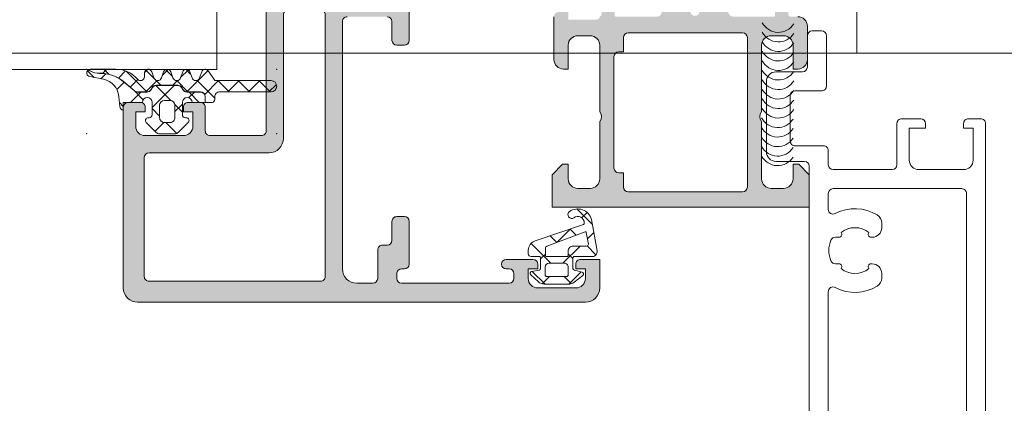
# Model space of a CAD drawing. Header units: millimetres. Extents: x 213386 to 506888, y 183055 to 450952.
# Tile 732 of 1056: x 381193 to 381296, y 342564 to 342605. Entities that reach past the tile are written whole.
import ezdxf

# ---------------------------------------------------------------- set-up
doc = ezdxf.new("R2010")
doc.units = ezdxf.units.MM
doc.layers.add('FASÁDA DETAILNÍ', color=255, linetype='Continuous', lineweight=0)
doc.layers.add('NOVA', color=255, linetype='Continuous', lineweight=0)

# ---------------------------------------------------------------- blocks, each defined once
blk = doc.blocks.new('A$C69D17D4D')
at = {"layer": 'FASÁDA DETAILNÍ'}
h = blk.add_hatch(color=256, dxfattribs=at)
edge = h.paths.add_edge_path(flags=16)
edge.add_ellipse((-16736.29469857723, 24829.51812637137), major_axis=(-0.4999740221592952, 0), ratio=1, start_angle=89.99702292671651, end_angle=180.0029770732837, ccw=False)
edge.add_line((-16736.29472455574, 24829.01815234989), (-16754.29472455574, 24829.01815234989))
edge.add_ellipse((-16754.29475053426, 24829.51812637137), major_axis=(-0.4999740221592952, 0), ratio=1, start_angle=-0.002977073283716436, end_angle=90.00297707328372, ccw=False)
edge.add_line((-16754.79472455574, 24829.51815234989), (-16754.79472455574, 24842.01815234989))
edge.add_ellipse((-16754.29470273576, 24842.0181305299), major_axis=(-0.5000218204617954, 0), ratio=1, start_angle=270.0025002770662, end_angle=359.9974997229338, ccw=False)
edge.add_line((-16754.29472455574, 24842.51815234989), (-16741.69167355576, 24842.51815234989))
edge.add_ellipse((-16741.69167243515, 24844.01815122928), major_axis=(-1.499998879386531, 0), ratio=1, start_angle=89.99995719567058, end_angle=180.0000428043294)
edge.add_line((-16740.19167355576, 24844.01815234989), (-16740.19167355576, 24857.01814034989))
edge.add_ellipse((-16739.69167392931, 24857.01814072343), major_axis=(-0.4999996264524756, 0), ratio=1, start_angle=-90.00004280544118, end_angle=4.2805441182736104e-05, ccw=False)
edge.add_line((-16739.69167355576, 24857.51814034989), (-16736.29472455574, 24857.51814034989))
edge.add_ellipse((-16736.2947241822, 24857.01814072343), major_axis=(-0.4999996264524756, 0), ratio=1, start_angle=179.9999571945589, end_angle=270.0000428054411, ccw=False)
edge.add_line((-16735.79472455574, 24857.01814034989), (-16735.79472455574, 24829.51815234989))
edge = h.paths.add_edge_path()
edge.add_line((-16706.99472955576, 24828.3181403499), (-16706.99472955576, 24831.3181403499))
edge.add_line((-16706.99472955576, 24831.3181403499), (-16708.99472955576, 24831.3181403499))
edge.add_arc((-16708.99475553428, 24830.81816632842), 0.4999740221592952, 89.99702292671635, 180.0029770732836)
edge.add_line((-16709.49472955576, 24830.8181403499), (-16709.49472955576, 24830.3181403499))
edge.add_line((-16709.49472955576, 24830.3181403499), (-16708.49472955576, 24830.3181403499))
edge.add_line((-16708.49472955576, 24830.3181403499), (-16708.49472955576, 24829.3181403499))
edge.add_arc((-16709.4947936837, 24829.31820447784), 1.000064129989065, 270.0036740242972, 359.9963259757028, ccw=False)
edge.add_line((-16709.49472955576, 24828.3181403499), (-16713.49472955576, 24828.3181403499))
edge.add_arc((-16713.49469957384, 24829.31817033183), 1.00002998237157, 180.0017177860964, 269.9982822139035, ccw=False)
edge.add_line((-16714.49472955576, 24829.3181403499), (-16714.49472955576, 24830.3181403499))
edge.add_line((-16714.49472955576, 24830.3181403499), (-16713.49472955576, 24830.3181403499))
edge.add_line((-16713.49472955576, 24830.3181403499), (-16713.49472955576, 24830.8181403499))
edge.add_arc((-16713.99473515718, 24830.81813474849), 0.5000056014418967, 0.0006418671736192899, 89.99935813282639)
edge.add_line((-16713.99472955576, 24831.3181403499), (-16716.79473255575, 24831.3181403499))
edge.add_arc((-16716.79473255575, 24830.8181403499), 0.5, 90, 270)
edge.add_line((-16716.79473255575, 24830.3181403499), (-16716.49472955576, 24830.3181403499))
edge.add_arc((-16716.49474027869, 24829.81812962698), 0.5000107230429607, 0.00122873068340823, 89.99877126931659, ccw=False)
edge.add_line((-16715.99472955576, 24829.8181403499), (-16715.99472955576, 24829.3181403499))
edge.add_arc((-16716.49479747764, 24829.31820827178), 0.5000679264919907, 270.00778221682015, 359.9922177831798, ccw=False)
edge.add_line((-16716.49472955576, 24828.8181403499), (-16727.79472455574, 24828.8181403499))
edge.add_arc((-16727.79470273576, 24829.31816216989), 0.5000218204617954, 180.0025002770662, 269.99749972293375, ccw=False)
edge.add_line((-16728.29472455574, 24829.3181403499), (-16728.29472455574, 24829.8181403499))
edge.add_arc((-16727.79478722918, 24829.81820302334), 0.4999373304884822, 89.99281725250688, 180.0071827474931, ccw=False)
edge.add_line((-16727.79472455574, 24830.3181403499), (-16727.49472155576, 24830.3181403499))
edge.add_arc((-16727.4947843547, 24830.81820314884), 0.5000628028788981, 270.0071953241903, 359.9928046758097)
edge.add_line((-16726.99472155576, 24830.8181403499), (-16726.99472155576, 24835.3181403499))
edge.add_arc((-16727.49472715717, 24835.31813474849), 0.5000056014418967, 0.0006418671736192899, 89.99935813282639)
edge.add_line((-16727.49472155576, 24835.8181403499), (-16728.29472455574, 24835.8181403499))
edge.add_arc((-16728.29475053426, 24835.31816632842), 0.4999740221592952, 89.99702292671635, 180.0029770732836)
edge.add_line((-16728.79472455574, 24835.3181403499), (-16728.79472455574, 24833.3181403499))
edge.add_arc((-16729.29479247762, 24833.31820827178), 0.5000679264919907, 270.00778221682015, 359.9922177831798, ccw=False)
edge.add_line((-16729.29472455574, 24832.8181403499), (-16729.79472455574, 24832.8181403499))
edge.add_arc((-16729.79478722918, 24832.31820302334), 0.4999373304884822, 89.99281725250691, 180.0071827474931)
edge.add_line((-16730.29472455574, 24832.3181403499), (-16730.29472455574, 24829.3181403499))
edge.add_arc((-16730.79477967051, 24829.31819546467), 0.5000551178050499, 270.0063149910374, 359.9936850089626, ccw=False)
edge.add_line((-16730.79472455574, 24828.8181403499), (-16732.49472155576, 24828.8181403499))
edge.add_arc((-16732.49475340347, 24830.31810850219), 1.499968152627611, 179.9987834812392, 270.00121651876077, ccw=False)
edge.add_line((-16733.99472155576, 24830.3181403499), (-16733.99472155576, 24856.3181403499))
edge.add_arc((-16733.49474241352, 24856.31816120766), 0.4999791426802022, 89.99760977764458, 180.0023902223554, ccw=False)
edge.add_line((-16733.49472155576, 24856.8181403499), (-16729.29472455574, 24856.8181403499))
edge.add_arc((-16729.29473015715, 24856.31813474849), 0.5000056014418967, 0.000641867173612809, 89.99935813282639, ccw=False)
edge.add_line((-16728.79472455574, 24856.3181403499), (-16728.79472455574, 24854.3181403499))
edge.add_arc((-16728.29470273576, 24854.31816216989), 0.5000218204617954, 180.0025002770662, 269.9974997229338)
edge.add_line((-16728.29472455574, 24853.8181403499), (-16727.49472155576, 24853.8181403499))
edge.add_arc((-16727.49477410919, 24854.31819290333), 0.5000525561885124, 270.0060215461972, 359.9939784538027)
edge.add_line((-16726.99472155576, 24854.3181403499), (-16726.99472155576, 24859.31814134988))
edge.add_line((-16726.99472155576, 24859.31814134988), (-16727.21204255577, 24860.07603034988))
edge.add_arc((-16726.92366414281, 24860.15872166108), 0.2999999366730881, 127.904814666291, 196.0000242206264, ccw=False)
edge.add_arc((-16727.29227469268, 24860.63214150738), 0.3000001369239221, 307.9047180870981, 359.9999699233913)
edge.add_line((-16726.99227455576, 24860.6321413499), (-16726.99227655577, 24862.69628834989))
edge.add_arc((-16727.39227594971, 24862.69628880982), 0.3999993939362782, 359.9999341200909, 471.9737695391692)
edge.add_line((-16727.54194855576, 24863.0672303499), (-16729.56517755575, 24862.2508693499))
edge.add_arc((-16729.49034093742, 24862.06539908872), 0.199999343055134, 111.9739078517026, 204.1410923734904)
edge.add_line((-16729.67284855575, 24861.98360234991), (-16728.60452855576, 24859.5999173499))
edge.add_arc((-16728.78703666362, 24859.51812064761), 0.1999997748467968, -90.81990060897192, 24.14102546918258, ccw=False)
edge.add_line((-16728.78989855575, 24859.31814134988), (-16740.09397855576, 24859.3181403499))
edge.add_arc((-16740.1024102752, 24859.50955484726), 0.1916001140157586, 178.9555499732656, 272.5222218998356, ccw=False)
edge.add_line((-16740.29397855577, 24859.5130473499), (-16740.29397855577, 24859.93363134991))
edge.add_line((-16740.29397855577, 24859.93363134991), (-16738.86224355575, 24862.39924334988))
edge.add_arc((-16739.12158054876, 24862.55005504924), 0.2999997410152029, 329.820803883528, 434.0000282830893)
edge.add_line((-16739.03888955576, 24862.83843334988), (-16740.53105055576, 24863.26630434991))
edge.add_line((-16740.53105055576, 24863.26630434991), (-16741.39432555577, 24863.76471634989))
edge.add_arc((-16741.59432550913, 24863.41830610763), 0.4000000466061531, 60.00001156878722, 179.9999652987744)
edge.add_line((-16741.99432555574, 24863.41830634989), (-16741.99397855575, 24859.31037534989))
edge.add_line((-16741.99397855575, 24859.31037534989), (-16741.99167355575, 24844.81831834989))
edge.add_arc((-16742.4916734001, 24844.81814022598), 0.4999998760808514, -90.00001783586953, 0.02041150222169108, ccw=False)
edge.add_line((-16742.49167355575, 24844.3181403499), (-16747.89471555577, 24844.3181403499))
edge.add_arc((-16747.89471592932, 24844.81813997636), 0.4999996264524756, 179.9999571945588, 270.0000428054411, ccw=False)
edge.add_line((-16748.39471555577, 24844.8181403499), (-16748.39471555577, 24847.3181403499))
edge.add_arc((-16748.89471518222, 24847.31814072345), 0.4999996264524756, 359.9999571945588, 450.0000428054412)
edge.add_line((-16748.89471555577, 24847.8181403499), (-16750.19471855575, 24847.8181403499))
edge.add_arc((-16750.19473941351, 24847.31816120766), 0.4999791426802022, 89.99760977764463, 180.0023902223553)
edge.add_line((-16750.69471855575, 24847.3181403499), (-16750.69471855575, 24846.8181403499))
edge.add_line((-16750.69471855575, 24846.8181403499), (-16749.69471855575, 24846.8181403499))
edge.add_line((-16749.69471855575, 24846.8181403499), (-16749.69471855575, 24845.3181403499))
edge.add_arc((-16750.6947502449, 24845.31817203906), 1.000031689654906, 270.0018155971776, 359.99818440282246, ccw=False)
edge.add_line((-16750.69471855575, 24844.3181403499), (-16754.69471855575, 24844.3181403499))
edge.add_arc((-16754.69464930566, 24845.31820959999), 1.000069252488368, 180.0039674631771, 269.99603253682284, ccw=False)
edge.add_line((-16755.69471855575, 24845.3181403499), (-16755.69471855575, 24846.8181403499))
edge.add_line((-16755.69471855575, 24846.8181403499), (-16754.69471855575, 24846.8181403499))
edge.add_line((-16754.69471855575, 24846.8181403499), (-16754.69471855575, 24847.3181403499))
edge.add_arc((-16755.19469257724, 24847.31816632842), 0.4999740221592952, 359.9970229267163, 450.0029770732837)
edge.add_line((-16755.19471855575, 24847.8181403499), (-16756.49472155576, 24847.8181403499))
edge.add_arc((-16756.49471595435, 24847.31813474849), 0.5000056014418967, 90.0006418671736, 179.9993581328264)
edge.add_line((-16756.99472155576, 24847.3181403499), (-16756.99472155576, 24828.3181403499))
edge.add_arc((-16755.49475084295, 24828.31811106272), 1.49997071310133, 179.9988812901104, 270.0011187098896)
edge.add_line((-16755.49472155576, 24826.8181403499), (-16708.49472955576, 24826.8181403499))
edge.add_arc((-16708.49478989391, 24828.31820068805), 1.50006033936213, 270.0023046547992, 359.9976953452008)
h = blk.add_hatch(color=256, dxfattribs=at)
edge = h.paths.add_edge_path()
edge.add_arc((-16688.69488045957, 24856.93811970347), 0.1199999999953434, 270, 360)
edge.add_line((-16688.57488045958, 24856.93811970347), (-16688.57488045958, 24859.69811770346))
edge.add_arc((-16688.27488045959, 24859.69811770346), 0.2999999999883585, 90, 180, ccw=False)
edge.add_line((-16688.27488045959, 24859.99811770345), (-16687.29490614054, 24859.99811770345))
edge.add_arc((-16687.29490614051, 24859.69811770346), 0.2999999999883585, 0, 90.00000000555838, ccw=False)
edge.add_line((-16686.99490614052, 24859.69811770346), (-16686.99490614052, 24857.81810670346))
edge.add_arc((-16686.91603904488, 24857.55056336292), 0.2789255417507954, 106.4245945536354, 181.1628700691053)
edge.add_line((-16687.19490714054, 24857.54490270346), (-16687.19490714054, 24857.09130870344))
edge.add_arc((-16686.91606969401, 24857.08564029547), 0.2788950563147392, 178.8354106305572, 253.5801235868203)
edge.add_line((-16686.99490614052, 24856.81811970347), (-16686.19473142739, 24856.81811970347))
edge.add_arc((-16686.19473142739, 24855.81811970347), 1, 0, 90, ccw=False)
edge.add_line((-16685.19473142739, 24855.81811970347), (-16685.19473142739, 24852.31811234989))
edge.add_arc((-16686.19475125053, 24852.31813217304), 1.000019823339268, 270.0011357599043, 359.9988642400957, ccw=False)
edge.add_line((-16686.19473142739, 24851.31811234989), (-16686.69473142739, 24851.31811234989))
edge.add_line((-16686.69473142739, 24851.31811234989), (-16686.69473142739, 24853.81811234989))
edge.add_arc((-16687.69477681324, 24853.81806696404), 1.000045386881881, 0.002600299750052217, 89.99739970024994)
edge.add_line((-16687.69473142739, 24854.81811234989), (-16688.99474973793, 24854.81811234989))
edge.add_arc((-16688.99469723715, 24853.81805984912), 1.000052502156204, 90.00300791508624, 179.9969920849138)
edge.add_line((-16689.99474973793, 24853.81811234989), (-16689.99474973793, 24846.81811234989))
edge.add_arc((-16689.46962798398, 24846.31811234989), 0.7250881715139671, 136.4038161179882, 223.5961838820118)
edge.add_line((-16689.99474973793, 24845.81811234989), (-16689.99474973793, 24839.78402421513))
edge.add_arc((-16688.99469723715, 24839.78407671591), 1.000052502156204, 180.0030079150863, 269.9969920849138)
edge.add_line((-16688.99474973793, 24838.78402421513), (-16687.69473142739, 24838.78402421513))
edge.add_arc((-16687.69477681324, 24839.78406960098), 1.000045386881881, 270.00260029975, 359.99739970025)
edge.add_line((-16686.69473142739, 24839.78402421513), (-16686.69473142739, 24841.31811234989))
edge.add_line((-16686.69473142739, 24841.31811234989), (-16686.09472532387, 24841.31811234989))
edge.add_line((-16686.09472532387, 24841.31811234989), (-16684.99474973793, 24840.21810624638))
edge.add_line((-16684.99474973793, 24840.21810624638), (-16684.99474973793, 24836.81811234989))
edge.add_line((-16684.99474973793, 24836.81811234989), (-16711.9946505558, 24836.81811234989))
edge.add_line((-16711.9946505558, 24836.81811234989), (-16711.9946505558, 24840.21810624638))
edge.add_line((-16711.9946505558, 24840.21810624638), (-16710.89467496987, 24841.31811234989))
edge.add_line((-16710.89467496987, 24841.31811234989), (-16710.29466886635, 24841.31811234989))
edge.add_line((-16710.29466886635, 24841.31811234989), (-16710.29466886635, 24839.78402421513))
edge.add_arc((-16709.2946234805, 24839.78406960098), 1.000045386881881, 180.00260029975, 269.9973997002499)
edge.add_line((-16709.29466886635, 24838.78402421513), (-16707.9946505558, 24838.78402421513))
edge.add_arc((-16707.99470305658, 24839.78407671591), 1.000052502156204, 270.0030079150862, 359.9969920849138)
edge.add_line((-16706.9946505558, 24839.78402421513), (-16706.9946505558, 24845.81811234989))
edge.add_arc((-16707.51977230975, 24846.31811234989), 0.7250881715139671, 316.4038161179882, 403.5961838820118)
edge.add_line((-16706.9946505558, 24846.81811234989), (-16706.9946505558, 24853.81811234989))
edge.add_arc((-16707.99470305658, 24853.81805984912), 1.000052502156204, 0.003007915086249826, 89.99699208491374)
edge.add_line((-16707.9946505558, 24854.81811234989), (-16709.29466886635, 24854.81811234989))
edge.add_arc((-16709.2946234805, 24853.81806696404), 1.000045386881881, 90.00260029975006, 179.9973997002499)
edge.add_line((-16710.29466886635, 24853.81811234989), (-16710.29466886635, 24851.31811234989))
edge.add_line((-16710.29466886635, 24851.31811234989), (-16710.79466886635, 24851.31811234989))
edge.add_arc((-16710.79464904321, 24852.31813217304), 1.000019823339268, 180.0011357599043, 269.9988642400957, ccw=False)
edge.add_line((-16711.79466886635, 24852.31811234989), (-16711.79466886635, 24856.81811234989))
edge.add_arc((-16711.29467918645, 24856.81812267), 0.4999896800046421, 89.99881737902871, 180.0011826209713, ccw=False)
edge.add_line((-16711.29466886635, 24857.31811234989), (-16710.29466886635, 24857.31811234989))
edge.add_line((-16710.29466886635, 24857.31811234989), (-16710.29466886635, 24856.51810929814))
edge.add_line((-16710.29466886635, 24856.51810929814), (-16707.29465360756, 24856.51810929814))
edge.add_arc((-16707.29465091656, 24856.81811701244), 0.3000077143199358, 269.9994860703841, 360.0005139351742)
edge.add_arc((-16707.07347964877, 24857.08564029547), 0.2788950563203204, 286.4198764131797, 361.1645893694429)
edge.add_line((-16706.79464220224, 24857.09130870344), (-16706.79464220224, 24857.54490270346))
edge.add_arc((-16707.07351029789, 24857.55056336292), 0.2789255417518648, 358.8371299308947, 433.5754054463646)
edge.add_line((-16706.99464320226, 24857.81810670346), (-16706.99464320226, 24859.69811770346))
edge.add_arc((-16706.69464320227, 24859.69811770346), 0.2999999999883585, 89.99999999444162, 180, ccw=False)
edge.add_line((-16706.69464320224, 24859.99811770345), (-16705.71466888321, 24859.99811770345))
edge.add_arc((-16705.71466888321, 24859.69811770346), 0.2999999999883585, 0, 90, ccw=False)
edge.add_line((-16705.4146688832, 24859.69811770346), (-16705.4146688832, 24856.93811970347))
edge.add_arc((-16705.2946688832, 24856.93811970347), 0.1199999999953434, 180, 270)
edge.add_line((-16705.2946688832, 24856.81811970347), (-16700.99464320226, 24856.81811970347))
edge.add_arc((-16700.99464320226, 24857.31811970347), 0.5, 270, 360)
edge.add_line((-16700.49464320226, 24857.31811970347), (-16700.49464320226, 24858.01811970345))
edge.add_line((-16700.49464320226, 24858.01811970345), (-16701.87613865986, 24860.41094002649))
edge.add_arc((-16701.7565234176, 24860.47999991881), 0.1381197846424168, 82.29756250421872, 210.0000000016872, ccw=False)
edge.add_arc((-16702.20414180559, 24855.63864868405), 4.999999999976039, 18.709400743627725, 84.65077199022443, ccw=False)
edge.add_arc((-16696.99477467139, 24857.40287487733), 0.5000000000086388, 198.7094007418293, 341.290599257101)
edge.add_arc((-16691.78540753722, 24855.63864868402), 4.999999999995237, 95.3492280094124, 161.2905992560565, ccw=False)
edge.add_arc((-16692.23302592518, 24860.47999991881), 0.1381197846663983, -30.000000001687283, 97.70243749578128, ccw=False)
edge.add_line((-16692.11341068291, 24860.41094002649), (-16693.49490614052, 24858.01811970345))
edge.add_line((-16693.49490614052, 24858.01811970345), (-16693.49490614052, 24857.31811970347))
edge.add_arc((-16692.99490614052, 24857.31811970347), 0.5, 180, 270)
edge.add_line((-16692.99490614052, 24856.81811970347), (-16688.69488045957, 24856.81811970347))
edge = h.paths.add_edge_path(flags=16)
edge.add_arc((-16703.9946581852, 24838.91811845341), 0.5, 180, 270)
edge.add_line((-16703.9946581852, 24838.41811845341), (-16691.99474973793, 24838.41811845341))
edge.add_arc((-16691.99474973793, 24838.91811845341), 0.5, 270, 360)
edge.add_line((-16691.49474973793, 24838.91811845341), (-16691.49474973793, 24854.61810014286))
edge.add_arc((-16691.99474973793, 24854.61810014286), 0.5, 0, 90)
edge.add_line((-16691.99474973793, 24855.11810014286), (-16703.9946581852, 24855.11810014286))
edge.add_arc((-16703.9946581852, 24854.61810014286), 0.5, 90, 180)
edge.add_line((-16704.4946581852, 24854.61810014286), (-16704.4946581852, 24853.11810014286))
edge.add_line((-16704.4946581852, 24853.11810014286), (-16704.9946581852, 24853.11810014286))
edge.add_arc((-16704.9946581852, 24852.61810014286), 0.5, 90, 180)
edge.add_line((-16705.4946581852, 24852.61810014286), (-16705.4946581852, 24840.91811845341))
edge.add_arc((-16704.9946581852, 24840.91811845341), 0.5, 180, 270)
edge.add_line((-16704.9946581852, 24840.41811845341), (-16704.4946581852, 24840.41811845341))
edge.add_line((-16704.4946581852, 24840.41811845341), (-16704.4946581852, 24838.91811845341))
h = blk.add_hatch(dxfattribs=at)
h.set_pattern_fill('ANSI37', color=256, scale=0.625, angle=90, style=0)
h.set_pattern_definition([(135, (-4457.505283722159, 0), (-1.403165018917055, -1.403165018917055), []), (225, (-4457.505283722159, 0), (1.403165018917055, -1.403165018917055), [])])
edge = h.paths.add_edge_path()
edge.add_arc((-16750.38479758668, 24845.90811894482), 0.2900050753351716, 314.9975633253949, 449.9994892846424)
edge.add_line((-16750.38479500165, 24846.19812402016), (-16750.48478926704, 24846.19812402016))
edge.add_arc((-16750.48478926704, 24846.50812402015), 0.3099999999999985, 179.9999999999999, 270.0000000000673, ccw=False)
edge.add_line((-16750.79478926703, 24846.50812402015), (-16750.79478926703, 24847.80810002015))
edge.add_arc((-16750.284789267, 24847.80810002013), 0.5100000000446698, 1.1235201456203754, 180.0000000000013, ccw=False)
edge.add_line((-16749.77488731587, 24847.81810003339), (-16748.41627928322, 24847.81810185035))
edge.add_line((-16748.41627928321, 24847.81810185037), (-16748.41627928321, 24848.40810215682))
edge.add_arc((-16748.9062792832, 24848.4081021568), 0.4900000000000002, 2.105722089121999e-13, 90.00000000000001)
edge.add_line((-16748.9062792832, 24848.89810215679), (-16750.30627699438, 24848.89810215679))
edge.add_arc((-16750.30627699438, 24849.4081021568), 0.5099999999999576, 210.0000000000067, 270.0000000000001, ccw=False)
edge.add_line((-16750.74794995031, 24849.15310215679), (-16750.86342000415, 24849.35310215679))
edge.add_arc((-16751.28777245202, 24849.10810215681), 0.4900000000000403, 30.00000000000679, 90.00000000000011)
edge.add_line((-16751.28777245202, 24849.5981021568), (-16753.52478229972, 24849.5981021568))
edge.add_arc((-16753.5247822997, 24849.10810215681), 0.4899999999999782, 90.00000000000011, 150.0000000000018)
edge.add_line((-16753.94913474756, 24849.35310215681), (-16754.0646048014, 24849.1531021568))
edge.add_arc((-16754.50627775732, 24849.4081021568), 0.5100000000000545, 269.99999999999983, 330.00000000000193, ccw=False)
edge.add_line((-16754.50627775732, 24848.89810215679), (-16755.50387516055, 24848.89810215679))
edge.add_arc((-16755.50387516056, 24849.40403552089), 0.5059333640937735, 229.3588191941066, 269.99999999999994, ccw=False)
edge.add_line((-16755.83339956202, 24849.0201315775), (-16756.85963089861, 24849.90099845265))
edge.add_arc((-16759.46082802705, 24846.87054052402), 3.993732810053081, 49.35881919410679, 90.61886913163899)
edge.add_arc((-16759.52567490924, 24852.87392311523), 2.010000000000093, 243.3452087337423, 270.6188691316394, ccw=False)
edge.add_line((-16760.42738895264, 24851.07753457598), (-16760.69442482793, 24851.21157573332))
edge.add_arc((-16760.44945526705, 24850.90811202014), 0.3900003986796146, 128.9120293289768, 258.9894375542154)
edge.add_line((-16760.52394142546, 24850.52529075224), (-16759.08585059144, 24850.24568918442))
edge.add_arc((-16759.46946264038, 24848.27263525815), 2.010000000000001, 4.99524938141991, 78.99750356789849, ccw=False)
edge.add_line((-16757.46709677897, 24848.44765227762), (-16757.37331460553, 24847.37469249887))
edge.add_arc((-16756.98474749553, 24847.40811379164), 0.3900017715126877, 184.9160046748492, 268.5301263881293)
edge.add_line((-16756.99475155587, 24847.01824034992), (-16756.99475155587, 24847.8181113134))
edge.add_line((-16756.99475155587, 24847.81811131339), (-16754.9946722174, 24847.81810007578))
edge.add_arc((-16754.4847702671, 24847.80810002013), 0.5100000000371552, 0, 178.8764750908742, ccw=False)
edge.add_line((-16753.97477026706, 24847.80810002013), (-16753.97477026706, 24846.50812402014))
edge.add_arc((-16754.28477026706, 24846.50812402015), 0.3100000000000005, 269.99999999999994, 359.99999999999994, ccw=False)
edge.add_line((-16754.28477026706, 24846.19812402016), (-16754.38479526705, 24846.19812402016))
edge.add_arc((-16754.38476707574, 24845.90810864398), 0.2900153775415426, 90.00556950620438, 224.9966855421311)
edge.add_line((-16754.58985077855, 24845.70304866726), (-16753.54928635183, 24844.66175164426))
edge.add_arc((-16753.20268212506, 24845.00811202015), 0.4900000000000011, 224.9798378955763, 269.9999999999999)
edge.add_line((-16753.20268212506, 24844.51811202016), (-16751.5666336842, 24844.51811202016))
edge.add_arc((-16751.56663368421, 24845.00811202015), 0.4899999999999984, 270.0000000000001, 315.0276992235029)
edge.add_line((-16751.21998389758, 24844.66179724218), (-16750.17974175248, 24845.70304566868))
edge = h.paths.add_edge_path()
edge.add_arc((-16752.08476645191, 24847.50813383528), 0.4999901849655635, -1.1368683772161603e-13, 89.9999999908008, ccw=False)
edge.add_line((-16751.58477626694, 24847.50813383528), (-16751.58477626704, 24846.20812402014))
edge.add_arc((-16752.08475762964, 24846.20810538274), 0.4999813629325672, -90.0021357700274, 0.002135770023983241, ccw=False)
edge.add_line((-16752.08477626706, 24845.70812402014), (-16752.68478326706, 24845.70812402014))
edge.add_arc((-16752.68480190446, 24846.20810538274), 0.4999813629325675, 179.997864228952, 270.0021357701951, ccw=False)
edge.add_line((-16753.18478326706, 24846.20812402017), (-16753.18478326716, 24847.50813383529))
edge.add_arc((-16752.68479308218, 24847.50813383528), 0.4999901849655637, 90, 180, ccw=False)
edge.add_line((-16752.68479308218, 24848.00812402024), (-16752.08476645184, 24848.00812402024))
h = blk.add_hatch(dxfattribs=at)
h.set_pattern_fill('ANSI37', color=256, scale=0.48, angle=90, style=0)
h.set_pattern_definition([(135, (-4457.505283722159, 0), (-1.077630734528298, -1.077630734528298), []), (225, (-4457.505283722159, 0), (1.077630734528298, -1.077630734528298), [])])
edge = h.paths.add_edge_path()
edge.add_line((-16749.7805630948, 24850.40152880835), (-16750.00782198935, 24851.00858631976))
edge.add_arc((-16750.38465812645, 24850.90811111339), 0.3900009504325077, 14.92936879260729, 165.070631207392)
edge.add_line((-16750.7614942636, 24851.00858631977), (-16750.98875315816, 24850.40152880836))
edge.add_arc((-16751.38465812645, 24850.50811227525), 0.4100009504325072, 195.0676336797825, 344.9323663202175, ccw=False)
edge.add_line((-16751.7805630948, 24850.40152880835), (-16752.00782199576, 24851.00858633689))
edge.add_arc((-16752.38465812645, 24850.90811261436), 0.390000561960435, 14.92915839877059, 165.0708416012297)
edge.add_line((-16752.76149425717, 24851.00858633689), (-16752.9887531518, 24850.40152882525))
edge.add_arc((-16753.38465812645, 24850.50811077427), 0.4100005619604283, 195.0674247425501, 344.9325713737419, ccw=False)
edge.add_line((-16753.78056310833, 24850.40152885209), (-16754.00781818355, 24851.0085863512))
edge.add_arc((-16754.38470083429, 24850.90809910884), 0.3900489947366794, 14.92931686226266, 179.9999999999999)
edge.add_line((-16754.77474982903, 24850.90809910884), (-16754.77474982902, 24850.50811001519))
edge.add_arc((-16755.18475038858, 24850.50811001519), 0.4100005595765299, 220.3199356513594, 359.99999999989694, ccw=False)
edge.add_arc((-16757.7770366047, 24848.30814015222), 2.989972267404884, 40.31993784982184, 90.00133045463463)
edge.add_line((-16757.77710603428, 24851.29811241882), (-16760.44889761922, 24851.29811202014))
edge.add_arc((-16760.44945526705, 24850.90811202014), 0.3900003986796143, 89.91807475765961, 125.6405699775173)
edge.add_line((-16760.67670793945, 24851.2250608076), (-16760.4184166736, 24851.09540908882))
edge.add_arc((-16759.52567490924, 24852.87392311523), 1.990000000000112, 243.345208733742, 270.6188691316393)
edge.add_arc((-16759.46082802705, 24846.87054052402), 4.013732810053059, 49.358819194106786, 90.61886913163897, ccw=False)
edge.add_line((-16756.84660450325, 24849.91617452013), (-16755.82037316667, 24849.03530764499))
edge.add_arc((-16755.50387516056, 24849.40403552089), 0.4859333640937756, 229.3588191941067, 269.9999999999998)
edge.add_line((-16755.50387516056, 24848.91810215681), (-16754.50627775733, 24848.91810215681))
edge.add_arc((-16754.50627775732, 24849.4081021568), 0.4900000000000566, 270.0000000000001, 330.0000000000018)
edge.add_line((-16754.08192530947, 24849.1631021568), (-16753.96645525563, 24849.3631021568))
edge.add_arc((-16753.5247822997, 24849.10810215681), 0.5099999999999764, 89.99999999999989, 150.0000000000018, ccw=False)
edge.add_line((-16753.5247822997, 24849.61810215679), (-16751.28777245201, 24849.61810215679))
edge.add_arc((-16751.28777245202, 24849.10810215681), 0.5100000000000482, 30.00000000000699, 89.99999999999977, ccw=False)
edge.add_line((-16750.84609949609, 24849.36310215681), (-16750.73062944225, 24849.16310215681))
edge.add_arc((-16750.30627699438, 24849.4081021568), 0.4899999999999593, 210.000000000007, 269.9999999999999)
edge.add_line((-16750.30627699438, 24848.91810215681), (-16748.9062792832, 24848.91810215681))
edge.add_arc((-16748.9062792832, 24848.4081021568), 0.509999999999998, -2.2737367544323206e-13, 90, ccw=False)
edge.add_line((-16748.39627928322, 24848.4081021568), (-16748.39627928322, 24847.8181018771))
edge.add_line((-16748.39627928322, 24847.81810187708), (-16747.68465773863, 24847.81810282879))
edge.add_arc((-16747.68465812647, 24848.10810282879), 0.2900000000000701, 270.0000766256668, 360.0000000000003)
edge.add_line((-16747.39465812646, 24848.10810282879), (-16747.39465812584, 24848.40808795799))
edge.add_arc((-16746.8848361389, 24848.40826950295), 0.5098220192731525, 89.97571351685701, 180.0204027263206, ccw=False)
edge.add_line((-16746.884620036, 24848.9180914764), (-16741.48465708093, 24848.91812199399))
edge.add_arc((-16741.48466041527, 24849.50812046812), 0.5899984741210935, 270.0003238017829, 450.0000000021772)
edge.add_line((-16741.48466041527, 24850.09811894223), (-16747.39006866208, 24850.09811894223))
edge.add_line((-16747.39006866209, 24850.09811894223), (-16748.04677221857, 24851.10287327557))
edge.add_arc((-16748.38465995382, 24850.90811264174), 0.3899997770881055, 29.95942118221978, 165.0702409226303)
edge.add_line((-16748.7614942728, 24851.00859011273), (-16748.98875315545, 24850.40152881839))
edge.add_arc((-16749.38465812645, 24850.50811227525), 0.4100009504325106, 195.0676336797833, 344.93236777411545, ccw=False)
h = blk.add_hatch(dxfattribs=at)
h.set_pattern_fill('ANSI37', color=256, scale=0.625, angle=270, style=0)
h.set_pattern_definition([(315, (-16709.49474955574, 24830.31811234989), (1.403165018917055, 1.403165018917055), []), (44.99999999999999, (-16709.49474955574, 24830.31811234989), (-1.403165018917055, 1.403165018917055), [])])
edge = h.paths.add_edge_path(flags=16)
edge.add_ellipse((-16709.79696459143, 24832.22032549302), major_axis=(-0.4977897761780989, 0), ratio=1, start_angle=-90.2547220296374, end_angle=0.1925797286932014)
edge.add_line((-16710.29475155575, 24832.2186523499), (-16710.29475155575, 24831.7181333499))
edge.add_ellipse((-16710.39473530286, 24831.71811909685), major_axis=(-0.09998374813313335, 0), ratio=1, start_angle=89.99125932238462, end_angle=180.0081677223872, ccw=False)
edge.add_line((-16710.39475055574, 24831.61813534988), (-16712.59518055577, 24831.61813134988))
edge.add_ellipse((-16712.59517789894, 24831.71813600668), major_axis=(-0.1000046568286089, 0), ratio=1, start_angle=0.0015221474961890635, end_angle=89.99847781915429, ccw=False)
edge.add_line((-16712.69518255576, 24831.7181333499), (-16712.69518255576, 24832.5300753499))
edge.add_ellipse((-16712.49517593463, 24832.53006687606), major_axis=(-0.2000066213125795, 0), ratio=1, start_angle=285.6886153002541, end_angle=359.9975725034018, ccw=False)
edge.add_line((-16712.54925955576, 24832.72262234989), (-16708.53111855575, 24834.20994734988))
edge.add_ellipse((-16708.49640506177, 24834.1161658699), major_axis=(-0.09999996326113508, 0), ratio=1, start_angle=190.3222841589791, end_angle=290.3121828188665, ccw=False)
edge.add_line((-16708.39802355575, 24834.13408434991), (-16708.17774055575, 24832.92461534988))
edge.add_ellipse((-16708.37763092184, 24832.91810665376), major_axis=(-0.1999963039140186, 0), ratio=1, start_angle=89.99895893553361, end_angle=181.8649678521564, ccw=False)
edge.add_line((-16708.37763455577, 24832.7181103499), (-16709.79475155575, 24832.7181103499))
edge = h.paths.add_edge_path(flags=16)
edge.add_ellipse((-16710.49475272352, 24829.71812151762), major_axis=(-0.200000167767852, 0), ratio=1, start_angle=89.99976158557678, end_angle=180.0002384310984, ccw=False)
edge.add_line((-16710.49475355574, 24829.51812134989), (-16712.52921055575, 24829.51812534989))
edge.add_ellipse((-16712.52921527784, 24829.71812062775), major_axis=(-0.1999952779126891, 0), ratio=1, start_angle=-0.0004933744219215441, end_angle=90.0013528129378, ccw=False)
edge.add_line((-16712.72921055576, 24829.71812234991), (-16712.72921055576, 24830.51813234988))
edge.add_ellipse((-16712.32919974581, 24830.51812354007), major_axis=(-0.4000108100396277, 0), ratio=1, start_angle=270.0019780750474, end_angle=359.9987381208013, ccw=False)
edge.add_line((-16712.32921355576, 24830.91813434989), (-16710.69475055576, 24830.91813434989))
edge.add_ellipse((-16710.69474747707, 24830.51813942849), major_axis=(-0.3999949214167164, 0), ratio=1, start_angle=179.9989860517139, end_angle=270.0004409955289, ccw=False)
edge.add_line((-16710.29475255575, 24830.51813234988), (-16710.29475255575, 24829.71812234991))
edge = h.paths.add_edge_path()
edge.add_arc((-16708.89476065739, 24829.79467346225), 0.2000083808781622, 310.0023157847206, 434.9984805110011)
edge.add_line((-16708.84298955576, 24829.98786534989), (-16709.64651455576, 24830.17839934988))
edge.add_arc((-16709.59473816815, 24830.37159293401), 0.2000113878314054, 180.0027454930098, 254.9971436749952, ccw=False)
edge.add_line((-16709.79474955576, 24830.37158334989), (-16709.79474955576, 24831.4681333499))
edge.add_arc((-16709.64476190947, 24831.46814370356), 0.1499876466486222, 89.99604484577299, 180.0039551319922, ccw=False)
edge.add_line((-16709.64475155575, 24831.61813134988), (-16707.76188055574, 24831.61812334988))
edge.add_arc((-16707.76187864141, 24832.11812322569), 0.4999998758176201, 269.9997806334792, 369.9335722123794)
edge.add_line((-16707.26937455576, 24832.2043763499), (-16707.85076355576, 24835.52410234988))
edge.add_arc((-16709.29474908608, 24835.1180280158), 1.499996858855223, 15.70692445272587, 125.0875539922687)
edge.add_arc((-16709.92705605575, 24836.0181308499), 0.3999981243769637, 125.0880041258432, 305.0880041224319)
edge.add_arc((-16709.29253449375, 24835.13683118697), 0.6860034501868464, 0.48435837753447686, 126.1411855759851, ccw=False)
edge.add_arc((-16708.75565811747, 24835.1230110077), 0.1503878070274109, -70.98384902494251, 7.496078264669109, ccw=False)
edge.add_line((-16708.70665655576, 24834.9808303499), (-16713.75288255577, 24833.2531483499))
edge.add_arc((-16713.49476140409, 24832.2870563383), 0.999980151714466, 104.9589109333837, 180.000572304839)
edge.add_line((-16714.49474155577, 24832.2870463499), (-16714.49475355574, 24831.91814134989))
edge.add_arc((-16714.19473382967, 24831.91816207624), 0.3000197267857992, 180.0039581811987, 269.9968057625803)
edge.add_line((-16714.19475055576, 24831.61814234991), (-16713.34473555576, 24831.61814234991))
edge.add_arc((-16713.34472264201, 24831.46815826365), 0.1499840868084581, -0.004933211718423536, 90.00493321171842, ccw=False)
edge.add_line((-16713.19473855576, 24831.46814534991), (-16713.19474955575, 24830.37158334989))
edge.add_arc((-16713.39476414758, 24830.37159246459), 0.2000145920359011, 285.00237432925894, 359.9973890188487, ccw=False)
edge.add_line((-16713.34298855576, 24830.17839534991), (-16714.14636055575, 24830.04930134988))
edge.add_arc((-16714.09463614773, 24829.85612550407), 0.1999808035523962, 104.9897870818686, 225.0074444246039)
edge.add_line((-16714.23602555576, 24829.71469934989), (-16713.46015555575, 24828.9881803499))
edge.add_arc((-16712.77664514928, 24829.71812197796), 1.00000062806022, 226.8814623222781, 270.0000340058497)
edge.add_line((-16712.77664455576, 24828.7181213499), (-16710.29801155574, 24828.7181213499))
edge.add_arc((-16710.29801260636, 24829.71812425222), 1.000002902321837, 270.0000601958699, 307.8277930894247)
edge.add_line((-16709.68472055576, 24828.9282643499), (-16708.76619155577, 24829.64146334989))
for p, q in [((-16679.99964153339, 24897.00002419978), (-16679.99964153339, 24853.00002420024)), ((-11879.50012068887, 24853.00002420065), (-24919.00002156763, 24853.00002418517)), ((-12825.88844996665, 24853.00002420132), (-16747.1692492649, 24853.00002420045))]:
    blk.add_line(p, q, dxfattribs=at)
blk.add_lwpolyline([(-17134.8600261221, 24895.25402419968), (-16747.1692492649, 24895.25402419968), (-16747.1692492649, 24851.25402419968), (-17134.8600261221, 24851.25402419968), (-17215.83090494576, 24851.25402419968), (-17215.83090494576, 24895.25402419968)], close=True, dxfattribs=at)
for points in [[(-16729.29472455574, 24856.8181403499, -0.414207), (-16728.79472455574, 24856.3181403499), (-16728.79472455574, 24854.3181403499), (-16728.79472455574, 24854.3181403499, 0.414188), (-16728.29472455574, 24853.8181403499), (-16727.49472155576, 24853.8181403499), (-16727.49472155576, 24853.8181403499, 0.414152), (-16726.99472155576, 24854.3181403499), (-16726.99472155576, 24859.31814134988)], [(-16741.99397855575, 24859.31037534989), (-16741.99167355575, 24844.81831834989), (-16741.99167355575, 24844.81831834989, -0.414318), (-16742.49167355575, 24844.3181403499), (-16747.89471555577, 24844.3181403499), (-16747.89471555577, 24844.3181403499, -0.414214), (-16748.39471555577, 24844.8181403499), (-16748.39471555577, 24847.3181403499), (-16748.39471555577, 24847.3181403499, 0.414214), (-16748.89471555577, 24847.8181403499), (-16750.19471855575, 24847.8181403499), (-16750.19471855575, 24847.8181403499, 0.414238), (-16750.69471855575, 24847.3181403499), (-16750.69471855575, 24846.8181403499), (-16749.69471855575, 24846.8181403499), (-16749.69471855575, 24845.3181403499), (-16749.69471855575, 24845.3181403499, -0.414195), (-16750.69471855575, 24844.3181403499), (-16754.69471855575, 24844.3181403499), (-16754.69471855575, 24844.3181403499, -0.414173), (-16755.69471855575, 24845.3181403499), (-16755.69471855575, 24846.8181403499), (-16754.69471855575, 24846.8181403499), (-16754.69471855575, 24847.3181403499), (-16754.69471855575, 24847.3181403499, 0.414244), (-16755.19471855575, 24847.8181403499), (-16756.49472155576, 24847.8181403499), (-16756.49472155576, 24847.8181403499, 0.414207), (-16756.99472155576, 24847.3181403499), (-16756.99472155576, 24828.3181403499), (-16756.99472155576, 24828.3181403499, 0.414225), (-16755.49472155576, 24826.8181403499), (-16708.49472955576, 24826.8181403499), (-16708.49472955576, 24826.8181403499, 0.41419), (-16706.99472955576, 24828.3181403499), (-16706.99472955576, 24828.3181403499), (-16706.99472955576, 24831.3181403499), (-16708.99472955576, 24831.3181403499), (-16708.99472955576, 24831.3181403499, 0.414244), (-16709.49472955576, 24830.8181403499), (-16709.49472955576, 24830.3181403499), (-16708.49472955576, 24830.3181403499), (-16708.49472955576, 24829.3181403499), (-16708.49472955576, 24829.3181403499, -0.414176), (-16709.49472955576, 24828.3181403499), (-16713.49472955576, 24828.3181403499), (-16713.49472955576, 24828.3181403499, -0.414196), (-16714.49472955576, 24829.3181403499), (-16714.49472955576, 24830.3181403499), (-16713.49472955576, 24830.3181403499), (-16713.49472955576, 24830.8181403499), (-16713.49472955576, 24830.8181403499, 0.414207), (-16713.99472955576, 24831.3181403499), (-16716.79473255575, 24831.3181403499), (-16716.79473255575, 24831.3181403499, 1), (-16716.79473255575, 24830.3181403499), (-16716.49472955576, 24830.3181403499), (-16716.49472955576, 24830.3181403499, -0.414201), (-16715.99472955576, 24829.8181403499), (-16715.99472955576, 24829.3181403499), (-16715.99472955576, 24829.3181403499, -0.414134), (-16716.49472955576, 24828.8181403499), (-16727.79472455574, 24828.8181403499), (-16727.79472455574, 24828.8181403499, -0.414188), (-16728.29472455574, 24829.3181403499), (-16728.29472455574, 24829.8181403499), (-16728.29472455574, 24829.8181403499, -0.414287), (-16727.79472455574, 24830.3181403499), (-16727.49472155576, 24830.3181403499), (-16727.49472155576, 24830.3181403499, 0.41414), (-16726.99472155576, 24830.8181403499), (-16726.99472155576, 24835.3181403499), (-16726.99472155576, 24835.3181403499, 0.414207), (-16727.49472155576, 24835.8181403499), (-16728.29472455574, 24835.8181403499), (-16728.29472455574, 24835.8181403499, 0.414244), (-16728.79472455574, 24835.3181403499), (-16728.79472455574, 24833.3181403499), (-16728.79472455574, 24833.3181403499, -0.414134), (-16729.29472455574, 24832.8181403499), (-16729.79472455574, 24832.8181403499), (-16729.79472455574, 24832.8181403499, 0.414287), (-16730.29472455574, 24832.3181403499), (-16730.29472455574, 24829.3181403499), (-16730.29472455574, 24829.3181403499, -0.414149), (-16730.79472455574, 24828.8181403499), (-16732.49472155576, 24828.8181403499), (-16732.49472155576, 24828.8181403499, -0.414226), (-16733.99472155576, 24830.3181403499), (-16733.99472155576, 24856.3181403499), (-16733.99472155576, 24856.3181403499, -0.414238), (-16733.49472155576, 24856.8181403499)], [(-16686.19473142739, 24856.81811970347, -0.414213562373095), (-16685.19473142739, 24855.81811970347), (-16685.19473142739, 24852.31811234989, -0.4142019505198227), (-16686.19473142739, 24851.31811234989), (-16686.69473142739, 24851.31811234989), (-16686.69473142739, 24853.81811234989, 0.4141869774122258), (-16687.69473142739, 24854.81811234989), (-16688.99474973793, 24854.81811234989, 0.4141828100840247), (-16689.99474973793, 24853.81811234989), (-16689.99474973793, 24846.81811234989, 0.3999328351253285), (-16689.99474973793, 24845.81811234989), (-16689.99474973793, 24839.78402421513, 0.4141828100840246), (-16688.99474973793, 24838.78402421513), (-16687.69473142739, 24838.78402421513, 0.4141869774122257), (-16686.69473142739, 24839.78402421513), (-16686.69473142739, 24841.31811234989), (-16686.09472532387, 24841.31811234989), (-16684.99474973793, 24840.21810624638), (-16684.99474973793, 24836.81811234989), (-16711.9946505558, 24836.81811234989), (-16711.9946505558, 24840.21810624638), (-16710.89467496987, 24841.31811234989), (-16710.29466886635, 24841.31811234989), (-16710.29466886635, 24839.78402421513, 0.4141869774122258), (-16709.29466886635, 24838.78402421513), (-16707.9946505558, 24838.78402421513, 0.4141828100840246), (-16706.9946505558, 24839.78402421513), (-16706.9946505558, 24845.81811234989, 0.3999328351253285), (-16706.9946505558, 24846.81811234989), (-16706.9946505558, 24853.81811234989, 0.4141828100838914), (-16707.9946505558, 24854.81811234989), (-16709.29466886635, 24854.81811234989, 0.4141869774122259), (-16710.29466886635, 24853.81811234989), (-16710.29466886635, 24851.31811234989), (-16710.79466886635, 24851.31811234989, -0.4142019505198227), (-16711.79466886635, 24852.31811234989), (-16711.79466886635, 24856.81811234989, -0.414225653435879)], [(-16684.99474973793, 24722.58197171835), (-16684.99474973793, 24841.11811234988, 0.414213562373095), (-16685.49474973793, 24841.61811234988), (-16688.49474973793, 24841.61811234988, -0.414213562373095), (-16689.49474973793, 24842.61811234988), (-16689.49474973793, 24850.01811235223, -0.4142135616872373), (-16688.49474974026, 24851.01811235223), (-16685.69474973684, 24851.01811235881, 0.4142135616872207), (-16685.194749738, 24851.51811235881), (-16685.194749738, 24854.81811234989, -0.414213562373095), (-16684.694749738, 24855.31811234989), (-16683.694749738, 24855.31811234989, -0.414213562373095), (-16683.194749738, 24854.81811234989), (-16683.19474973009, 24849.51811039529, -0.4142135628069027), (-16683.69474973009, 24849.01811039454), (-16686.49474979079, 24849.01811039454, 0.4142135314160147), (-16686.99474973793, 24848.51811039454), (-16686.99474973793, 24843.75206129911, 0.4142135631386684), (-16686.49474973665, 24843.25206129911), (-16683.49474973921, 24843.25206130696, -0.4142135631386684), (-16682.99474973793, 24842.75206130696), (-16682.99474973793, 24841.25206179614, 0.414213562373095), (-16682.49474973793, 24840.75206179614), (-16676.2948539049, 24840.75206179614, 0.414213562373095), (-16675.7948539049, 24841.25206179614), (-16675.7948539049, 24845.58867783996, -0.4142140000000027), (-16675.2948539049, 24846.08867783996), (-16673.29485190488, 24846.08867783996, -0.4142009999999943), (-16672.79485190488, 24845.58867783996), (-16672.79485190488, 24845.08867783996), (-16674.49485190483, 24845.08867783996), (-16674.49485190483, 24841.75206179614, 0.4142140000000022), (-16673.49485190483, 24840.75206179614), (-16668.79485190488, 24840.75206179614, 0.4142140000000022), (-16667.79485190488, 24841.75206179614), (-16667.79485190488, 24845.08867783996), (-16668.79485190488, 24845.08867783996), (-16668.79485190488, 24845.58867783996, -0.4142200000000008), (-16668.29485990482, 24846.08867783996), (-16666.99484890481, 24846.08867783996, -0.4142140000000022), (-16666.49484890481, 24845.58867783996), (-16666.49484925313, 24722.58197171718, -0.4142135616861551)], [(-16668.49484924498, 24724.58197171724), (-16668.49484892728, 24838.25206213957, 0.4142136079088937), (-16668.99484900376, 24838.75206214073), (-16682.49474981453, 24838.75206007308, 0.4142135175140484), (-16682.99474973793, 24838.25206007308), (-16682.99474973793, 24836.57800232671, 0.5657414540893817), (-16682.26005586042, 24836.13650625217, -0.2677634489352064), (-16677.86533797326, 24835.98414682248, -0.2587771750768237), (-16677.39474973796, 24835.1357818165), (-16677.39474973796, 24834.65134079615, -0.414213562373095), (-16678.39474973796, 24833.65134079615), (-16678.50064230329, 24833.65134079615, -0.6451800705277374), (-16678.72596207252, 24834.14940897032, 0.3417320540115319), (-16681.66353740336, 24834.14940897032, -0.645180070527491), (-16681.88885717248, 24833.65134079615), (-16682.2569088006, 24833.65134079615, 0.2982166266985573), (-16682.71516637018, 24833.35134079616, 0.2087121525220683), (-16682.71516637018, 24831.15134079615, 0.29821662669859), (-16682.2569088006, 24830.85134079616), (-16681.88885717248, 24830.85134079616, -0.6451800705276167), (-16681.66353740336, 24830.35327262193, 0.3417320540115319), (-16678.72596207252, 24830.35327262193, -0.6451800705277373), (-16678.50064230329, 24830.85134079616), (-16678.39474973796, 24830.85134079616, -0.4142135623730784), (-16677.39474973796, 24829.85134079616), (-16677.39474973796, 24829.36689977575, -0.258777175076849), (-16677.86533797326, 24828.51853476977, -0.2677634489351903), (-16682.26005586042, 24828.36617534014, 0.5657414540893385), (-16682.99474973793, 24827.92467926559), (-16682.99474973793, 24733.89863324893, 0.5657414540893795)]]:
    blk.add_lwpolyline(points, format="xyb", dxfattribs=at)
at = {"layer": 'FASÁDA DETAILNÍ', "extrusion": (0, 0, -1)}
for points in [[(16735.79472455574, 24829.51815234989, 0.414244), (16736.29472455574, 24829.01815234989), (16754.29472455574, 24829.01815234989), (16754.29472455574, 24829.01815234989, 0.414244), (16754.79472455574, 24829.51815234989), (16754.79472455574, 24842.01815234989), (16754.79472455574, 24842.01815234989, 0.414188), (16754.29472455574, 24842.51815234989), (16741.69167355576, 24842.51815234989), (16741.69167355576, 24842.51815234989, -0.414214), (16740.19167355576, 24844.01815234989), (16740.19167355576, 24857.01814034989), (16740.19167355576, 24857.01814034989, 0.414214), (16739.69167355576, 24857.51814034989), (16736.29472455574, 24857.51814034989), (16736.29472455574, 24857.51814034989, 0.414214), (16735.79472455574, 24857.01814034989), (16735.79472455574, 24829.51815234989)], [(16709.79475155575, 24832.7181103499, -0.416502), (16710.29475155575, 24832.2186523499), (16710.29475155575, 24831.7181333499), (16710.29475155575, 24831.7181333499, 0.4143), (16710.39475055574, 24831.61813534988), (16712.59518055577, 24831.61813134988), (16712.59518055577, 24831.61813134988, 0.414198), (16712.69518255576, 24831.7181333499), (16712.69518255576, 24832.5300753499), (16712.69518255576, 24832.5300753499, 0.336095), (16712.54925955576, 24832.72262234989), (16708.53111855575, 24834.20994734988), (16708.53111855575, 24834.20994734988, 0.466254), (16708.39802355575, 24834.13408434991), (16708.17774055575, 24832.92461534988), (16708.17774055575, 24832.92461534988, 0.423785), (16708.37763455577, 24832.7181103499), (16709.79475155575, 24832.7181103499)], [(16710.29475255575, 24829.71812234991, 0.414216), (16710.49475355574, 24829.51812134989), (16712.52921055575, 24829.51812534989), (16712.52921055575, 24829.51812534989, 0.414223), (16712.72921055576, 24829.71812234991), (16712.72921055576, 24830.51813234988), (16712.72921055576, 24830.51813234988, 0.414197), (16712.32921355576, 24830.91813434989), (16710.69475055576, 24830.91813434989), (16710.69475055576, 24830.91813434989, 0.414221), (16710.29475255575, 24830.51813234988), (16710.29475255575, 24829.71812234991)]]:
    blk.add_lwpolyline(points, format="xyb", close=True, dxfattribs=at)
at = {"layer": 'FASÁDA DETAILNÍ'}
for points in [[(-16704.4946581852, 24838.91811845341, 0.414213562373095), (-16703.9946581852, 24838.41811845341), (-16691.99474973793, 24838.41811845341, 0.414213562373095), (-16691.49474973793, 24838.91811845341), (-16691.49474973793, 24854.61810014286, 0.414213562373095), (-16691.99474973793, 24855.11810014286), (-16703.9946581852, 24855.11810014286, 0.414213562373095), (-16704.4946581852, 24854.61810014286), (-16704.4946581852, 24853.11810014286), (-16704.9946581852, 24853.11810014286, 0.414213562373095), (-16705.4946581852, 24852.61810014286), (-16705.4946581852, 24840.91811845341, 0.414213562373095), (-16704.9946581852, 24840.41811845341), (-16704.4946581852, 24840.41811845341)], [(-16708.76619155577, 24829.64146334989, 0.606792), (-16708.84298955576, 24829.98786534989), (-16709.64651455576, 24830.17839934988), (-16709.64651455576, 24830.17839934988, -0.339427), (-16709.79474955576, 24830.37158334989), (-16709.79474955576, 24831.4681333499), (-16709.79474955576, 24831.4681333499, -0.414254), (-16709.64475155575, 24831.61813134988), (-16707.76188055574, 24831.61812334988), (-16707.76188055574, 24831.61812334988, 0.465956), (-16707.26937455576, 24832.2043763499), (-16707.85076355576, 24835.52410234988), (-16707.85076355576, 24835.52410234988, 0.517137), (-16710.15698855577, 24836.3454373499, 1), (-16709.69712355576, 24835.69082434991, -0.610743), (-16708.60655555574, 24835.1426303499, -0.356477), (-16708.70665655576, 24834.9808303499), (-16713.75288255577, 24833.2531483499), (-16713.75288255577, 24833.2531483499, 0.339657), (-16714.49474155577, 24832.2870463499), (-16714.49475355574, 24831.91814134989), (-16714.49475355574, 24831.91814134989, 0.414177), (-16714.19475055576, 24831.61814234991), (-16713.34473555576, 24831.61814234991), (-16713.34473555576, 24831.61814234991, -0.414264), (-16713.19473855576, 24831.46814534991), (-16713.19474955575, 24830.37158334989), (-16713.19474955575, 24830.37158334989, -0.33943), (-16713.34298855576, 24830.17839534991), (-16714.14636055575, 24830.04930134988), (-16714.14636055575, 24830.04930134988, 0.577453), (-16714.23602555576, 24829.71469934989), (-16713.46015555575, 24828.9881803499), (-16713.46015555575, 24828.9881803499, 0.190392), (-16712.77664455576, 24828.7181213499), (-16710.29801155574, 24828.7181213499), (-16710.29801155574, 24828.7181213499, 0.16657), (-16709.68472055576, 24828.9282643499), (-16708.76619155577, 24829.64146334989)]]:
    blk.add_lwpolyline(points, format="xyb", close=True, dxfattribs=at)
at = {"layer": 'FASÁDA DETAILNÍ', "color": 7}
for points in [[(-16750.17974175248, 24845.70304566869, 0.6681907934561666), (-16750.38479500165, 24846.19812402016), (-16750.48478926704, 24846.19812402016, -0.41421356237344), (-16750.79478926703, 24846.50812402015), (-16750.79478926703, 24847.80810002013, -0.9902431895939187), (-16749.77488731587, 24847.81810003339), (-16748.41627928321, 24847.81810185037), (-16748.41627928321, 24848.4081021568, 0.4142135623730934), (-16748.9062792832, 24848.89810215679), (-16750.30627699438, 24848.89810215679, -0.267949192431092), (-16750.74794995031, 24849.15310215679), (-16750.86342000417, 24849.35310215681, 0.2679491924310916), (-16751.28777245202, 24849.5981021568), (-16753.5247822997, 24849.5981021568, 0.267949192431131), (-16753.94913474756, 24849.35310215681), (-16754.06460480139, 24849.15310215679, -0.2679491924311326), (-16754.50627775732, 24848.89810215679), (-16755.50387516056, 24848.89810215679, -0.1792130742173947), (-16755.83339956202, 24849.0201315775), (-16756.85963089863, 24849.90099845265, 0.1820014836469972), (-16759.50396471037, 24850.86404036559, -0.1195687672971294), (-16760.42738895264, 24851.07753457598), (-16760.6944248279, 24851.21157573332, 0.6375452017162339), (-16760.52394142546, 24850.52529075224), (-16759.08585059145, 24850.2456891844, -0.3346062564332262), (-16757.46709677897, 24848.44765227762), (-16757.37331460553, 24847.37469249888, 0.381933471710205), (-16756.99475155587, 24847.01824034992), (-16756.99475155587, 24847.81811131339), (-16754.99467221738, 24847.81810007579, -0.9902431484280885), (-16753.97477026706, 24847.80810002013), (-16753.97477026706, 24846.50812402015, -0.414213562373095), (-16754.28477026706, 24846.19812402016), (-16754.38479526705, 24846.19812402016, 0.6681225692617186), (-16754.58985077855, 24845.70304866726), (-16753.54928635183, 24844.66175164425, 0.1990038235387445), (-16753.20268212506, 24844.51811202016), (-16751.56663368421, 24844.51811202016, 0.199038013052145), (-16751.21998389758, 24844.66179724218), (-16750.17974175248, 24845.70304566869)], [(-16749.7805630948, 24850.40152880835), (-16750.00782198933, 24851.00858631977, 0.7683067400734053), (-16750.7614942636, 24851.00858631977), (-16750.98875315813, 24850.40152880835, -0.7663896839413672), (-16751.7805630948, 24850.40152880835), (-16752.00782199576, 24851.00858633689, 0.7683096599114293), (-16752.76149425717, 24851.00858633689), (-16752.98875315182, 24850.40152882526, -0.766392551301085), (-16753.78056310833, 24850.40152885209), (-16754.00781818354, 24851.00858635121, 0.8775222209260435), (-16754.77474982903, 24850.90809910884), (-16754.774749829, 24850.50811001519, -0.6981291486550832), (-16755.4973525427, 24850.24281705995, 0.2202365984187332), (-16757.77710603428, 24851.29811241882), (-16760.44889761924, 24851.29811202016, 0.1571434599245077), (-16760.67670793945, 24851.2250608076), (-16760.41841667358, 24851.09540908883, 0.1195687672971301), (-16759.50418073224, 24850.88403919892, -0.1820014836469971), (-16756.84660450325, 24849.91617452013), (-16755.82037316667, 24849.03530764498, 0.1792130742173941), (-16755.50387516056, 24848.91810215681), (-16754.50627775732, 24848.91810215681, 0.2679491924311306), (-16754.08192530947, 24849.1631021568), (-16753.96645525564, 24849.36310215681, -0.2679491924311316), (-16753.5247822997, 24849.61810215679), (-16751.28777245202, 24849.61810215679, -0.2679491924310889), (-16750.84609949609, 24849.36310215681), (-16750.73062944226, 24849.1631021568, 0.2679491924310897), (-16750.30627699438, 24848.91810215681), (-16748.9062792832, 24848.91810215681, -0.4142135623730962), (-16748.39627928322, 24848.4081021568), (-16748.39627928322, 24847.81810187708), (-16747.68465773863, 24847.81810282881, 0.4142131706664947), (-16747.39465812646, 24848.10810282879), (-16747.39465812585, 24848.408087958, -0.414442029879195), (-16746.884620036, 24848.9180914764), (-16741.48465708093, 24848.91812199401, 0.999997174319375), (-16741.48466041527, 24850.09811894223), (-16747.39006866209, 24850.09811894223), (-16748.04677221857, 24851.10287327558, 0.6688782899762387), (-16748.7614942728, 24851.00859011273), (-16748.98875315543, 24850.40152881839, -0.7663896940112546), (-16749.7805630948, 24850.40152880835)], [(-16752.08476645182, 24848.00812402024, -0.4142135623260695), (-16751.58477626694, 24847.50813383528), (-16751.58477626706, 24846.20812402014, -0.4142353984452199), (-16752.08477626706, 24845.70812402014), (-16752.68478326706, 24845.70812402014, -0.4142353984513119), (-16753.18478326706, 24846.20812402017), (-16753.18478326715, 24847.50813383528, -0.4142135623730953), (-16752.68479308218, 24848.00812402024), (-16752.08476645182, 24848.00812402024)]]:
    blk.add_lwpolyline(points, format="xyb", close=True, dxfattribs=at)
at = {"layer": 'FASÁDA DETAILNÍ'}
for centre in [(-16688.2433401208, 24857.07409028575), (-16688.2433401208, 24856.07409028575), (-16688.2433401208, 24855.07409028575), (-16688.2433401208, 24854.07409028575), (-16688.2433401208, 24853.07409028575), (-16688.2433401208, 24852.07409028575), (-16688.2433401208, 24851.07409028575), (-16688.2433401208, 24850.07409028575), (-16688.2433401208, 24849.07409028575), (-16688.2433401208, 24848.07409028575), (-16688.31094042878, 24847.07528916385), (-16688.31094042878, 24846.07528916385), (-16688.31094042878, 24845.07528916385), (-16688.31094042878, 24844.07528916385), (-16688.31094042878, 24843.07528916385)]:
    blk.add_arc(centre, 1.906465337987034, 207.9679544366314, 327.9679544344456, dxfattribs=at)
for p in [(-16760.82474926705, 24851.29811202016), (-16740.89474926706, 24851.29811202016), (-16760.82474926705, 24844.51811202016), (-16740.89474926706, 24844.51811202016)]:
    blk.add_point(p, dxfattribs=at)

msp = doc.modelspace()

# ---------------------------------------------------------------- block references
at = {"layer": 'NOVA', "ltscale": 300}
msp.add_blockref('A$C69D17D4D', (397960.6382589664, 317748.1544064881), dxfattribs=at)

doc.saveas('drawing.dxf')
